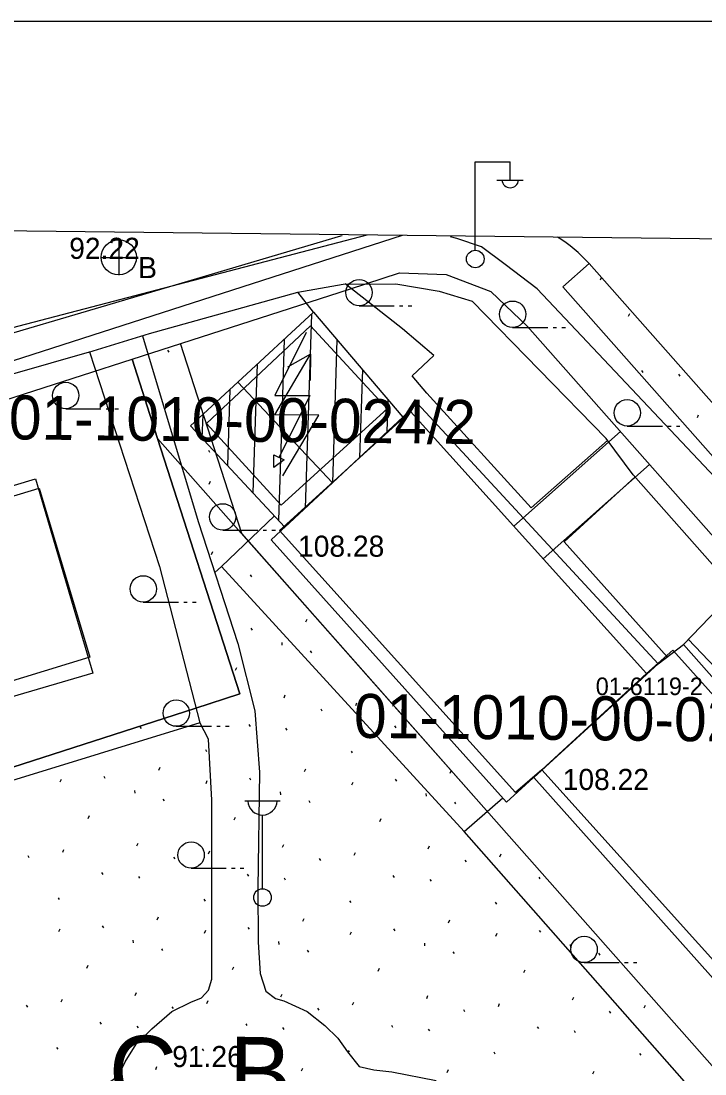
# Model space of a CAD drawing. Extents: x 412225 to 413380, y 4456471 to 4457189.
# Drawn here: x 412615.8 to 412654.7, y 4457129.1 to 4457188.9 of the extents above; entities that cross this region are included whole.
import ezdxf

# ---------------------------------------------------------------- set-up
doc = ezdxf.new("R2010")
doc.units = 0
for name, color, linetype in [('0_HALİHAZIR', 7, 'Continuous'), ('0_KADASTRO', 7, 'Continuous'), ('0_ÇERÇEVE', 7, 'Continuous'), ('Level 27', 7, 'Continuous'), ('Level 28', 7, 'Continuous'), ('Level 41', 7, 'Continuous'), ('Level 54', 7, 'Continuous'), ('Level 56', 7, 'Continuous'), ('Level 57', 7, 'Continuous'), ('Level 59', 7, 'Continuous'), ('Level 62', 7, 'Continuous'), ('Level 8', 7, 'Continuous')]:
    doc.layers.add(name, color=color, linetype=linetype)

msp = doc.modelspace()

# ---------------------------------------------------------------- linework, layer by layer
at = {"layer": '0_HALİHAZIR'}
for p, q in [((412641.63, 4457175.93), (412641.63, 4457180.93)), ((412641.63, 4457180.93), (412643.63, 4457180.93)), ((412643.63, 4457179.93), (412643.63, 4457180.93)), ((412642.87, 4457179.89), (412644.37, 4457179.89)), ((412621.37, 4457174.492), (412621.37, 4457176.492)), ((412620.35, 4457175.482), (412622.35, 4457175.483)), ((412635.027, 4457172.743), (412637.027, 4457172.743)), ((412637.327, 4457172.743), (412637.527, 4457172.743)), ((412637.827, 4457172.743), (412638.027, 4457172.743)), ((412632.315, 4457172.262), (412632.057, 4457164.222)), ((412643.766, 4457171.514), (412645.766, 4457171.514)), ((412646.066, 4457171.514), (412646.266, 4457171.514)), ((412646.566, 4457171.514), (412646.766, 4457171.514)), ((412630.768, 4457170.833), (412630.606, 4457165.77)), ((412633.769, 4457170.814), (412633.509, 4457162.675)), ((412629.222, 4457169.404), (412629.155, 4457167.317)), ((412635.216, 4457169.116), (412635.055, 4457164.116)), ((412627.681, 4457167.984), (412627.538, 4457163.657)), ((412629.16, 4457167.312), (412628.987, 4457162.108)), ((412636.662, 4457167.418), (412636.602, 4457165.557)), ((412618.336, 4457166.893), (412620.336, 4457166.893)), ((412620.636, 4457166.893), (412620.836, 4457166.893)), ((412621.136, 4457166.893), (412621.336, 4457166.893)), ((412626.133, 4457166.562), (412626.088, 4457165.206)), ((412650.288, 4457165.909), (412652.288, 4457165.909)), ((412652.588, 4457165.909), (412652.788, 4457165.909)), ((412653.088, 4457165.909), (412653.288, 4457165.909)), ((412630.609, 4457165.766), (412630.437, 4457160.559)), ((412632.059, 4457164.221), (412631.96, 4457161.233)), ((412627.266, 4457159.992), (412629.266, 4457159.992)), ((412629.566, 4457159.992), (412629.766, 4457159.992)), ((412630.066, 4457159.992), (412630.266, 4457159.992)), ((412622.748, 4457155.896), (412624.748, 4457155.896)), ((412625.048, 4457155.896), (412625.248, 4457155.896)), ((412625.548, 4457155.896), (412625.748, 4457155.896)), ((412624.627, 4457148.832), (412626.627, 4457148.832)), ((412626.927, 4457148.832), (412627.127, 4457148.832)), ((412627.427, 4457148.832), (412627.627, 4457148.832)), ((412628.533, 4457144.594), (412630.533, 4457144.594)), ((412629.533, 4457139.594), (412629.533, 4457143.787)), ((412625.47, 4457140.763), (412627.47, 4457140.763)), ((412627.77, 4457140.763), (412627.97, 4457140.763)), ((412628.27, 4457140.763), (412628.47, 4457140.763)), ((412647.835, 4457135.392), (412649.835, 4457135.392)), ((412650.135, 4457135.392), (412650.335, 4457135.392)), ((412650.635, 4457135.392), (412650.835, 4457135.392))]:
    msp.add_line(p, q, dxfattribs=at)
for points in [[(412565.953, 4457132.027), (412560.911, 4457137.619), (412558.031, 4457141.067), (412556.287, 4457143.201), (412555.208, 4457144.894), (412554.44, 4457146.422), (412554.221, 4457147.627), (412554.257, 4457148.314), (412554.338, 4457149.133), (412554.558, 4457149.811), (412555.095, 4457150.655), (412555.986, 4457151.703), (412557.094, 4457152.653), (412558.304, 4457153.437), (412559.181, 4457153.969), (412560.594, 4457154.657), (412561.809, 4457155.06), (412569.777, 4457157.369), (412581.809, 4457160.939), (412601.033, 4457167.007), (412620.346, 4457172.677), (412633.99, 4457176.728), (412634.062, 4457176.743)], [(412666.722, 4457149.847), (412655.593, 4457162.66), (412645.169, 4457173.702), (412643.337, 4457175.102), (412641.988, 4457176.096), (412640.598, 4457176.563), (412640.235, 4457176.671)], [(412632.438, 4457172.376), (412631.549, 4457173.511), (412634.119, 4457173.984), (412637.127, 4457173.996), (412639.577, 4457173.574), (412641.459, 4457173.012), (412649.083, 4457165.206)], [(412649.17, 4457165.089), (412644.828, 4457161.264), (412638.889, 4457167.776), (412638.052, 4457168.77), (412639.282, 4457169.922), (412637.497, 4457171.438), (412634.239, 4457173.985)], [(412619.655, 4457170.11), (412623.109, 4457171.169), (412631.549, 4457173.511)], [(412632.02, 4457171.231), (412630.23, 4457167.651), (412632.23, 4457167.651), (412630.46, 4457164.101)], [(412622.7, 4457171.044), (412625.88, 4457160.477), (412628.131, 4457153.539), (412629.098, 4457149.713), (412629.364, 4457146.216)], [(412608.247, 4457160.384), (412606.319, 4457166.294), (412619.684, 4457170.118), (412623.678, 4457157.912), (412625.973, 4457149.036), (412608.52, 4457143.663), (412588.666, 4457137.333), (412575.867, 4457133.073)], [(412650.629, 4457163.127), (412649.083, 4457165.206)], [(412650.733, 4457163.01), (412646.689, 4457159.315), (412652.566, 4457152.788)], [(412650.629, 4457163.127), (412656.444, 4457156.561), (412653.48, 4457153.486)], [(412627.193, 4457157.912), (412630.207, 4457160.804)], [(412626.824, 4457157.569), (412627.193, 4457157.912)], [(412641.01, 4457142.85), (412627.193, 4457157.912)], [(412662.709, 4457150.05), (412659.599, 4457147.658), (412653.763, 4457153.779)], [(412586.499, 4457113.505), (412599.497, 4457125.36), (412601.397, 4457126.977), (412602.133, 4457127.316), (412602.666, 4457127.482), (412615.554, 4457128.043), (412620.399, 4457128.469), (412620.895, 4457128.65), (412621.301, 4457128.945), (412621.489, 4457129.276), (412621.709, 4457129.751), (412622.347, 4457130.765), (412623.233, 4457131.631), (412624.368, 4457132.606), (412625.456, 4457133.146), (412626.053, 4457133.394), (412626.466, 4457133.835), (412626.657, 4457134.458), (412626.648, 4457144.638), (412626.453, 4457148.095), (412625.97, 4457149.047)], [(412664.042, 4457148.037), (412672.376, 4457138.915), (412662.818, 4457130.641), (412656.783, 4457124.956), (412641.01, 4457142.85), (412643.209, 4457144.758)], [(412629.364, 4457146.216), (412629.272, 4457139.634), (412629.28, 4457136.565), (412629.392, 4457134.769), (412629.717, 4457133.765), (412630.279, 4457133.346), (412630.747, 4457133.211), (412632.066, 4457132.606), (412633.084, 4457131.822), (412633.825, 4457131.088), (412634.369, 4457130.317), (412635.031, 4457129.478), (412635.861, 4457129.288), (412636.89, 4457129.185), (412639.421, 4457128.686)]]:
    msp.add_lwpolyline(points, dxfattribs=at)
for points in [[(412633.509, 4457162.675), (412628.137, 4457168.402), (412632.438, 4457172.376), (412637.52, 4457166.412)], [(412633.509, 4457162.675), (412630.809, 4457160.161), (412625.427, 4457165.913), (412628.137, 4457168.402)], [(412630.023, 4457159.428), (412638.36, 4457167.195), (412652.056, 4457152.382), (412643.421, 4457144.522)], [(412630.17, 4457164.271), (412630.76, 4457163.981), (412630.17, 4457163.541), (412630.17, 4457163.981)], [(412597.981, 4457155.329), (412597.467, 4457157.134), (412616.61, 4457162.905), (412619.873, 4457151.847), (412600.726, 4457146.242)], [(412652.046, 4457152.392), (412653.48, 4457153.486), (412666.615, 4457138.666), (412658.317, 4457130.959), (412644.965, 4457145.928)]]:
    msp.add_lwpolyline(points, close=True, dxfattribs=at)
for centre, radius in [((412621.355, 4457175.501), 1), ((412641.64, 4457175.406), 0.5), ((412635.027, 4457173.493), 0.75), ((412643.766, 4457172.264), 0.75), ((412618.336, 4457167.643), 0.75), ((412650.288, 4457166.659), 0.75), ((412627.266, 4457160.742), 0.75), ((412622.748, 4457156.646), 0.75), ((412624.627, 4457149.582), 0.75), ((412625.47, 4457141.513), 0.75), ((412629.533, 4457139.094), 0.5), ((412647.835, 4457136.142), 0.75)]:
    msp.add_circle(centre, radius, dxfattribs=at)
for centre, radius, start, end in [((412643.63, 4457179.934), 0.474, 184.83843, 355.14641), ((412629.533, 4457144.624), 0.837, 183.298, 356.90719)]:
    msp.add_arc(centre, radius, start, end, dxfattribs=at)
at = {"layer": '0_KADASTRO'}
for points in [[(412622.112, 4457169.708), (412634.488, 4457173.687), (412637.329, 4457174.618), (412639.978, 4457174.528), (412642.518, 4457173.555), (412644.604, 4457171.572), (412673.936, 4457138.44), (412659.073, 4457125.057), (412658.161, 4457126.088), (412642.417, 4457143.887), (412628.608, 4457159.498), (412623.56, 4457165.205)], [(412573.561, 4457154.089), (412595.998, 4457161.307), (412619.28, 4457168.797), (412622.112, 4457169.708), (412623.56, 4457165.205), (412628.236, 4457150.669), (412625.676, 4457149.845), (412602.001, 4457142.229), (412579.686, 4457135.05)]]:
    msp.add_lwpolyline(points, close=True, dxfattribs=at)
msp.add_lwpolyline([(412602.001, 4457142.229), (412625.676, 4457149.845), (412628.236, 4457150.669), (412623.56, 4457165.205), (412628.608, 4457159.498), (412642.417, 4457143.887), (412658.161, 4457126.088), (412659.073, 4457125.057), (412673.936, 4457138.44), (412689.844, 4457120.47), (412682.426, 4457113.701), (412681.983, 4457114.187), (412668.946, 4457128.476), (412634.964, 4457097.471), (412647.897, 4457083.297), (412648.445, 4457082.697), (412645.49, 4457080.001), (412613.407, 4457115.704)], dxfattribs=at)
at = {"layer": '0_ÇERÇEVE'}
for points in [[(412231.94, 4457188.937), (413313.937, 4457188.937), (413313.937, 4456471.176), (412231.94, 4456471.176)], [(412246.74, 4457181.275), (413310.435, 4457168.98), (413302.463, 4456474.947), (412238.67, 4456487.241)]]:
    msp.add_lwpolyline(points, close=True, dxfattribs=at)
at = {"layer": 'Level 27'}
for points in [[(412560.367, 4457144.807), (412560.87, 4457146.771), (412561.755, 4457150.232), (412569.81, 4457152.864), (412573.561, 4457154.089), (412595.998, 4457161.307), (412619.28, 4457168.797), (412622.112, 4457169.708), (412634.488, 4457173.687)], [(412642.518, 4457173.555), (412644.604, 4457171.572), (412644.604, 4457171.572), (412673.936, 4457138.44), (412689.844, 4457120.47)]]:
    msp.add_lwpolyline(points, dxfattribs=at)
at = {"layer": 'Level 28'}
msp.add_lwpolyline([(412634.488, 4457173.687), (412637.329, 4457174.618), (412639.978, 4457174.528), (412642.518, 4457173.555)], dxfattribs=at)
at = {"layer": 'Level 41'}
for p, q in [((412648.763, 4457174.227), (412648.82, 4457174.353)), ((412650.357, 4457172.151), (412650.431, 4457172.31)), ((412624.131, 4457170.223), (412624.2, 4457170.115)), ((412651.108, 4457169.068), (412651.178, 4457168.96)), ((412653.205, 4457168.855), (412653.275, 4457168.747)), ((412624.727, 4457166.927), (412624.797, 4457166.82)), ((412654.277, 4457166.389), (412654.349, 4457166.548)), ((412626.454, 4457164.527), (412626.524, 4457164.419)), ((412626.493, 4457162.604), (412626.566, 4457162.764)), ((412628.088, 4457160.528), (412628.102, 4457160.56)), ((412626.63, 4457158.605), (412626.702, 4457158.764)), ((412628.838, 4457157.445), (412628.908, 4457157.337)), ((412628.874, 4457154.415), (412628.944, 4457154.307)), ((412632.007, 4457154.767), (412632.079, 4457154.925)), ((412630.624, 4457153.606), (412630.64, 4457153.445)), ((412632.249, 4457153.119), (412632.318, 4457153.011)), ((412628, 4457152.018), (412628.074, 4457152.178)), ((412630.757, 4457150.46), (412630.828, 4457150.619)), ((412626.543, 4457150.095), (412626.558, 4457150.129)), ((412632.845, 4457149.823), (412632.915, 4457149.716)), ((412634.835, 4457150.01), (412634.908, 4457150.17)), ((412622.555, 4457148.807), (412622.625, 4457148.699)), ((412628.751, 4457148.936), (412628.821, 4457148.828)), ((412630.848, 4457148.722), (412630.918, 4457148.614)), ((412637.044, 4457148.851), (412637.113, 4457148.743)), ((412626.28, 4457147.508), (412626.35, 4457147.4)), ((412634.573, 4457147.423), (412634.643, 4457147.315)), ((412623.627, 4457146.342), (412623.7, 4457146.5)), ((412631.92, 4457146.257), (412631.992, 4457146.415)), ((412640.212, 4457146.172), (412640.275, 4457146.308)), ((412618.026, 4457145.67), (412618.1, 4457145.829)), ((412620.494, 4457145.99), (412620.564, 4457145.882)), ((412626.319, 4457145.585), (412626.392, 4457145.745)), ((412628.787, 4457145.905), (412628.857, 4457145.797)), ((412634.611, 4457145.5), (412634.685, 4457145.66)), ((412637.08, 4457145.82), (412637.149, 4457145.712)), ((412622.244, 4457145.181), (412622.261, 4457145.021)), ((412630.537, 4457145.096), (412630.553, 4457144.936)), ((412638.829, 4457145.011), (412638.846, 4457144.851)), ((412623.869, 4457144.694), (412623.938, 4457144.587)), ((412632.162, 4457144.609), (412632.231, 4457144.502)), ((412640.454, 4457144.525), (412640.523, 4457144.417)), ((412619.621, 4457143.594), (412619.694, 4457143.753)), ((412627.913, 4457143.509), (412627.987, 4457143.668)), ((412636.206, 4457143.424), (412636.28, 4457143.583)), ((412622.377, 4457142.035), (412622.449, 4457142.195)), ((412630.67, 4457141.951), (412630.741, 4457142.11)), ((412638.962, 4457141.866), (412639.034, 4457142.025)), ((412616.173, 4457141.483), (412616.243, 4457141.376)), ((412618.163, 4457141.671), (412618.236, 4457141.83)), ((412624.466, 4457141.398), (412624.536, 4457141.291)), ((412626.456, 4457141.586), (412626.528, 4457141.745)), ((412632.758, 4457141.313), (412632.828, 4457141.206)), ((412634.748, 4457141.501), (412634.821, 4457141.66)), ((412643.041, 4457141.416), (412643.113, 4457141.575)), ((412641.051, 4457141.228), (412641.121, 4457141.122)), ((412620.371, 4457140.511), (412620.441, 4457140.403)), ((412622.468, 4457140.297), (412622.538, 4457140.19)), ((412628.664, 4457140.426), (412628.734, 4457140.318)), ((412630.761, 4457140.213), (412630.831, 4457140.105)), ((412636.956, 4457140.341), (412637.026, 4457140.233)), ((412639.053, 4457140.128), (412639.123, 4457140.02)), ((412645.249, 4457140.256), (412645.319, 4457140.149)), ((412617.901, 4457139.083), (412617.97, 4457138.975)), ((412626.193, 4457138.998), (412626.263, 4457138.89)), ((412634.486, 4457138.913), (412634.556, 4457138.806)), ((412642.778, 4457138.828), (412642.848, 4457138.721)), ((412623.54, 4457137.832), (412623.613, 4457137.991)), ((412631.833, 4457137.747), (412631.905, 4457137.906)), ((412640.125, 4457137.663), (412640.198, 4457137.821)), ((412617.939, 4457137.161), (412618.013, 4457137.32)), ((412620.407, 4457137.48), (412620.477, 4457137.373)), ((412626.231, 4457137.076), (412626.305, 4457137.235)), ((412628.7, 4457137.395), (412628.77, 4457137.288)), ((412634.524, 4457136.991), (412634.598, 4457137.15)), ((412636.992, 4457137.311), (412637.062, 4457137.203)), ((412642.817, 4457136.906), (412642.89, 4457137.065)), ((412645.285, 4457137.226), (412645.355, 4457137.118)), ((412622.157, 4457136.671), (412622.173, 4457136.511)), ((412630.45, 4457136.587), (412630.466, 4457136.426)), ((412638.742, 4457136.502), (412638.759, 4457136.341)), ((412623.782, 4457136.185), (412623.851, 4457136.077)), ((412632.075, 4457136.1), (412632.144, 4457135.992)), ((412640.367, 4457136.015), (412640.436, 4457135.907)), ((412647.035, 4457136.417), (412647.051, 4457136.257)), ((412648.66, 4457135.93), (412648.729, 4457135.822)), ((412619.534, 4457135.084), (412619.607, 4457135.243)), ((412627.826, 4457134.999), (412627.9, 4457135.159)), ((412636.119, 4457134.914), (412636.193, 4457135.074)), ((412644.411, 4457134.83), (412644.485, 4457134.989)), ((412622.29, 4457133.526), (412622.362, 4457133.685)), ((412630.582, 4457133.441), (412630.654, 4457133.6)), ((412638.875, 4457133.356), (412638.947, 4457133.515)), ((412616.086, 4457132.973), (412616.156, 4457132.867)), ((412618.076, 4457133.161), (412618.149, 4457133.32)), ((412624.379, 4457132.888), (412624.448, 4457132.782)), ((412626.369, 4457133.076), (412626.441, 4457133.235)), ((412634.661, 4457132.991), (412634.734, 4457133.15)), ((412642.954, 4457132.906), (412643.026, 4457133.066)), ((412647.168, 4457133.271), (412647.239, 4457133.431)), ((412651.246, 4457132.821), (412651.319, 4457132.981)), ((412632.671, 4457132.804), (412632.741, 4457132.697)), ((412640.964, 4457132.719), (412641.034, 4457132.612)), ((412649.256, 4457132.634), (412649.326, 4457132.527)), ((412620.284, 4457132.001), (412620.354, 4457131.894)), ((412622.381, 4457131.788), (412622.451, 4457131.68)), ((412628.577, 4457131.916), (412628.647, 4457131.809)), ((412630.674, 4457131.703), (412630.744, 4457131.595)), ((412636.869, 4457131.832), (412636.939, 4457131.724)), ((412645.162, 4457131.747), (412645.232, 4457131.639)), ((412638.966, 4457131.618), (412639.036, 4457131.51)), ((412647.259, 4457131.533), (412647.329, 4457131.425)), ((412617.813, 4457130.574), (412617.883, 4457130.466)), ((412626.106, 4457130.489), (412626.176, 4457130.381)), ((412634.399, 4457130.404), (412634.469, 4457130.296)), ((412642.691, 4457130.319), (412642.761, 4457130.211)), ((412650.984, 4457130.234), (412651.054, 4457130.126)), ((412623.453, 4457129.323), (412623.526, 4457129.481)), ((412631.746, 4457129.238), (412631.818, 4457129.396)), ((412640.038, 4457129.153), (412640.111, 4457129.311)), ((412648.331, 4457129.068), (412648.403, 4457129.226))]:
    msp.add_line(p, q, dxfattribs=at)
at = {"layer": 'Level 54'}
for p, q in [((412630.229, 4457166.546), (412632.265, 4457169.989)), ((412632.729, 4457166.521), (412630.229, 4457166.546)), ((412630.695, 4457163.078), (412632.729, 4457166.521))]:
    msp.add_line(p, q, dxfattribs=at)
for points in [[(412632.265, 4457169.989), (412630.958, 4457169.253)], [(412632.265, 4457169.989), (412632.249, 4457168.49)]]:
    msp.add_lwpolyline(points, dxfattribs=at)
at = {"layer": 'Level 57'}
msp.add_lwpolyline([(412626.337, 4457166.047), (412632.272, 4457171.605), (412636.621, 4457166.892), (412630.588, 4457161.404)], close=True, dxfattribs=at)
for points in [[(412673.936, 4457138.44), (412659.073, 4457125.057), (412658.161, 4457126.088), (412642.417, 4457143.887), (412628.35, 4457159.79), (412624.874, 4457170.596)], [(412622.112, 4457169.708), (412623.56, 4457165.205), (412628.236, 4457150.669), (412625.676, 4457149.845), (412602.001, 4457142.229), (412579.686, 4457135.05), (412573.561, 4457154.089)]]:
    msp.add_lwpolyline(points, dxfattribs=at)
at = {"layer": 'Level 59'}
for p, q in [((412643.828, 4457160.215), (412649.899, 4457165.591)), ((412645.5, 4457158.358), (412651.556, 4457163.719))]:
    msp.add_line(p, q, dxfattribs=at)
msp.add_lwpolyline([(412630.501, 4457159.974), (412637.952, 4457166.741), (412651.377, 4457151.831), (412645.423, 4457146.363), (412643.926, 4457145.064)], close=True, dxfattribs=at)
for points in [[(412598.161, 4457154.608), (412597.607, 4457156.556), (412616.827, 4457162.366), (412619.708, 4457152.772), (412600.577, 4457146.902)], [(412651.377, 4457151.831), (412652.875, 4457153.162), (412666.301, 4457138.246), (412658.803, 4457131.506), (412645.423, 4457146.363)]]:
    msp.add_lwpolyline(points, dxfattribs=at)
at = {"layer": 'Level 62'}
msp.add_line((412646.62, 4457173.821), (412648.117, 4457175.147), dxfattribs=at)
for points in [[(412563.59, 4457152.935), (412569.189, 4457154.765), (412572.944, 4457155.992), (412595.386, 4457163.211), (412637.495, 4457176.758)], [(412648.117, 4457175.147), (412677.68, 4457141.754), (412698.233, 4457118.537)], [(412646.62, 4457173.821), (412676.183, 4457140.428), (412696.711, 4457117.238)]]:
    msp.add_lwpolyline(points, dxfattribs=at)
msp.add_arc((412642.127, 4457169.844), 8, 41.51831, 58.37379, dxfattribs=at)
at = {"layer": 'Level 8'}
msp.add_lwpolyline([(412562.237, 4457177.628), (412568.229, 4457159.209), (412635.489, 4457176.781)], dxfattribs=at)

# ---------------------------------------------------------------- texts
at = {"layer": '0_HALİHAZIR'}
for s, p in [('92.22', (412618.533, 4457175.413)), ('B', (412622.458, 4457174.318)), ('108.28', (412631.555, 4457158.475)), ('108.22', (412646.615, 4457145.21)), ('91.26', (412624.394, 4457129.452))]:
    msp.add_text(s, height=1.2, dxfattribs=at).set_placement(p)
at = {"layer": '0_KADASTRO'}
msp.add_text('01-6119-2', height=1, dxfattribs=at).set_placement((412648.494, 4457150.605))
msp.add_text('01-6119-2', height=1, dxfattribs=at).set_placement((412648.494, 4457150.605))
at = {"layer": 'Level 41'}
msp.add_text('Ç. B.', height=4, rotation=359.4141, dxfattribs=at).set_placement((412620.773, 4457127.252))
at = {"layer": 'Level 56'}
for s, p in [('01-1010-00-024/2', (412615.088, 4457165.153)), ('01-1010-00-024/3', (412634.725, 4457148.18))]:
    msp.add_text(s, height=2.5, rotation=359.4136, dxfattribs=at).set_placement(p)

doc.saveas('drawing.dxf')
